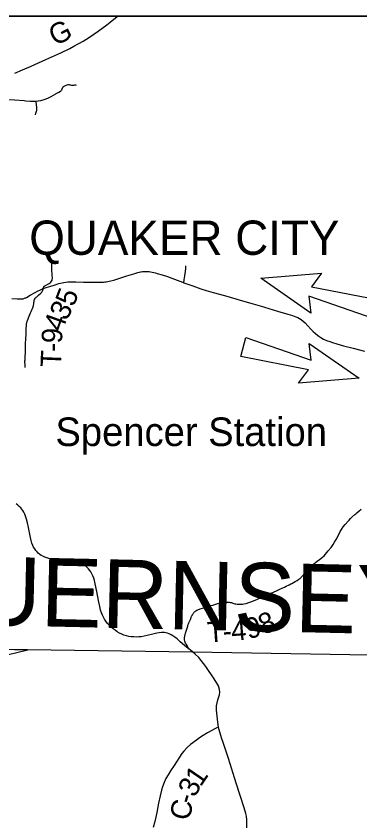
# Model space of a CAD drawing. Extents: x 0 to 191, y 0 to 55.
# Drawn here: x 22.317 to 23.744, y 16.621 to 19.97 of the extents above; entities that cross this region are included whole.
import ezdxf

# ---------------------------------------------------------------- set-up
doc = ezdxf.new("R2010")
doc.units = 0
for name, color, linetype in [('GM_X_City_Street', 7, 'Continuous'), ('GM_X_Corporation_Text', 7, 'Continuous'), ('GM_X_County_Road', 7, 'Continuous'), ('GM_X_County_Road_Text', 7, 'Continuous'), ('GM_X_County_Text', 7, 'Continuous'), ('GM_X_State_Route', 7, 'Continuous'), ('GM_X_Township_Road', 7, 'Continuous'), ('GM_X_Township_Road_Text', 7, 'Continuous'), ('GM_X_Township_Text', 7, 'Continuous'), ('GM_X_Unincorporated_Text', 7, 'Continuous'), ('SH_Data', 7, 'Continuous'), ('SH_Text', 7, 'Continuous')]:
    doc.layers.add(name, color=color, linetype=linetype)

msp = doc.modelspace()

# ---------------------------------------------------------------- linework, layer by layer
at = {"layer": 'GM_X_City_Street'}
msp.add_lwpolyline([(22.2141, 19.6236), (22.2365, 19.6249), (22.2533, 19.6256), (22.2682, 19.6254), (22.2849, 19.6246), (22.3108, 19.6227), (22.3498, 19.6196), (22.358, 19.6188)], dxfattribs=at)
at = {"layer": 'GM_X_County_Road'}
for points in [[(22.3122, 19.7339), (22.343, 19.7472), (22.3788, 19.763), (22.4403, 19.7899), (22.5022, 19.818), (22.5393, 19.8357), (22.5567, 19.8446), (22.5771, 19.8557), (22.5956, 19.8666), (22.617, 19.88), (22.6394, 19.895), (22.657, 19.9073), (22.693, 19.9338), (22.7077, 19.9453), (22.7359, 19.9683), (22.7377, 19.9697)], [(23.1576, 17.0203), (23.1495, 17.0188), (23.1422, 17.0155), (23.1291, 17.0082), (23.1111, 16.9978), (23.0935, 16.9874), (23.0788, 16.9782), (23.0653, 16.9684), (23.0401, 16.9499), (23.0265, 16.9374), (23.0136, 16.9228), (23.0049, 16.9124), (22.9725, 16.8626), (22.9582, 16.8413), (22.9475, 16.8242), (22.9389, 16.8084), (22.9315, 16.7919), (22.9247, 16.7742), (22.9205, 16.7604), (22.9144, 16.7366), (22.9084, 16.7061), (22.9056, 16.6912), (22.9009, 16.6684), (22.8921, 16.6305), (22.886, 16.6058)]]:
    msp.add_lwpolyline(points, dxfattribs=at)
at = {"layer": 'GM_X_State_Route'}
for points in [[(22.3405, 18.798), (22.3423, 18.7981), (22.3456, 18.7983), (22.3492, 18.7991), (22.3522, 18.8001), (22.3552, 18.8013), (22.3577, 18.8025), (22.3598, 18.8037), (22.3752, 18.8127), (22.3955, 18.8242), (22.4054, 18.8294), (22.4181, 18.8354), (22.4293, 18.84), (22.4416, 18.8444), (22.4611, 18.8507), (22.4744, 18.8549), (22.4788, 18.8563), (22.4939, 18.8607), (22.5075, 18.8643), (22.5153, 18.866), (22.5231, 18.867), (22.5311, 18.8677), (22.54, 18.868), (22.5643, 18.8678), (22.596, 18.8669), (22.6053, 18.8667), (22.622, 18.8665), (22.6554, 18.8664), (22.6739, 18.8669), (22.6799, 18.8672), (22.6859, 18.8677), (22.6911, 18.8683), (22.6978, 18.8694), (22.7037, 18.8706), (22.7095, 18.8718), (22.723, 18.8754), (22.7435, 18.8815), (22.7771, 18.8925), (22.8055, 18.9016), (22.8217, 18.9063), (22.8273, 18.9078), (22.8326, 18.909), (22.8367, 18.9098), (22.841, 18.9105), (22.844, 18.9109), (22.8476, 18.9112), (22.8517, 18.9115), (22.8561, 18.9115), (22.8595, 18.9114), (22.8645, 18.9111), (22.8692, 18.9106), (22.8748, 18.9097), (22.8816, 18.9084), (22.8886, 18.9068), (22.8956, 18.9052), (22.9031, 18.9031), (22.9228, 18.8972), (22.9449, 18.8899), (22.9634, 18.8833), (23.007, 18.8669), (23.0132, 18.8647), (23.0509, 18.8511), (23.0842, 18.8394), (23.1055, 18.8326), (23.1342, 18.8244), (23.1817, 18.8109), (23.2291, 18.797), (23.2372, 18.7947), (23.291, 18.7794), (23.3304, 18.7681), (23.4019, 18.747), (23.4449, 18.7344), (23.4645, 18.7282), (23.4777, 18.7235), (23.4864, 18.7198), (23.4931, 18.7163), (23.5004, 18.712), (23.5087, 18.7057), (23.517, 18.6981), (23.5284, 18.6857), (23.5408, 18.6718), (23.5499, 18.6625), (23.5593, 18.6536), (23.5679, 18.6466), (23.5731, 18.6428), (23.5817, 18.6373), (23.593, 18.6311), (23.6056, 18.6252), (23.6185, 18.6201), (23.6299, 18.6161), (23.6486, 18.6105), (23.6756, 18.6032), (23.7163, 18.5929), (23.7633, 18.5812)], [(22.2987, 18.7985), (22.3219, 18.798), (22.334, 18.7979), (22.3383, 18.7979), (22.3405, 18.798)], [(23.0333, 17.3466), (23.0311, 17.3482), (23.0159, 17.3607), (22.9983, 17.376), (22.985, 17.3876), (22.9763, 17.3944), (22.968, 17.4002), (22.9601, 17.405), (22.9527, 17.4087), (22.9459, 17.4114), (22.9388, 17.4133), (22.9326, 17.4142), (22.9271, 17.4145), (22.9198, 17.4144), (22.9106, 17.4133), (22.9007, 17.4115), (22.8844, 17.4075), (22.8609, 17.4015), (22.8481, 17.3988), (22.836, 17.3969), (22.8257, 17.3959), (22.8164, 17.3955), (22.8051, 17.3958), (22.7948, 17.3967), (22.7855, 17.3981), (22.7746, 17.4007), (22.7647, 17.4039), (22.7552, 17.4077), (22.7458, 17.4122), (22.7369, 17.4172), (22.7275, 17.4234), (22.7192, 17.4296), (22.7121, 17.4357), (22.7042, 17.4436), (22.6967, 17.452), (22.6892, 17.4616), (22.684, 17.4694), (22.6792, 17.4775), (22.6751, 17.4859), (22.671, 17.4965), (22.6677, 17.5072), (22.6642, 17.5218), (22.6593, 17.5465), (22.6521, 17.584), (22.6457, 17.6159), (22.6423, 17.6294), (22.639, 17.64), (22.6353, 17.6495), (22.6313, 17.6578), (22.6268, 17.6658), (22.6227, 17.6719), (22.6181, 17.6776), (22.6117, 17.6842), (22.6048, 17.6902), (22.5974, 17.6957), (22.5896, 17.7007), (22.5815, 17.705), (22.5739, 17.7084), (22.5653, 17.7115), (22.5564, 17.7138), (22.5464, 17.7154), (22.5335, 17.7163), (22.5084, 17.7171), (22.4813, 17.7176), (22.472, 17.7181), (22.4617, 17.7194), (22.4525, 17.7212), (22.4443, 17.7235), (22.4364, 17.7265), (22.4278, 17.7304), (22.4212, 17.7341), (22.415, 17.7383), (22.4091, 17.7432), (22.4038, 17.7485), (22.3989, 17.7543), (22.394, 17.7613), (22.3897, 17.7686), (22.3864, 17.7754), (22.3826, 17.785), (22.3792, 17.7958), (22.3762, 17.8086), (22.3681, 17.8497), (22.3638, 17.8688), (22.3598, 17.884), (22.3559, 17.8964), (22.3526, 17.905), (22.3491, 17.9125), (22.3449, 17.9196), (22.3407, 17.9256), (22.3361, 17.9313), (22.3303, 17.9372), (22.3241, 17.9426), (22.3166, 17.9479)], [(23.0493, 17.3339), (23.0407, 17.3409), (23.0333, 17.3466)], [(23.2752, 16.6045), (23.2743, 16.6375), (23.2731, 16.6523), (23.2708, 16.6643), (23.2642, 16.6876), (23.2308, 16.79), (23.1984, 16.8921), (23.178, 16.954), (23.1701, 16.9771), (23.1576, 17.0203), (23.153, 17.0546), (23.1489, 17.0928), (23.1486, 17.1097), (23.1512, 17.123), (23.1546, 17.1349), (23.1606, 17.1563), (23.1621, 17.1667), (23.1613, 17.1773), (23.1569, 17.1932), (23.139, 17.2226), (23.1039, 17.2727), (23.0755, 17.3102), (23.0604, 17.3238), (23.0493, 17.3339)]]:
    msp.add_lwpolyline(points, dxfattribs=at)
at = {"layer": 'GM_X_Township_Road'}
msp.add_line((22.1898, 17.2995), (22.3651, 17.3426), dxfattribs=at)
for points in [[(22.399, 19.617), (22.4021, 19.6172), (22.4084, 19.6182), (22.4193, 19.6206), (22.4328, 19.6242), (22.4416, 19.6272), (22.4511, 19.6312), (22.4618, 19.6368), (22.4814, 19.6477), (22.4839, 19.649), (22.4945, 19.6547), (22.5015, 19.6584), (22.5035, 19.6601), (22.505, 19.6623), (22.5063, 19.6647), (22.5077, 19.6677), (22.5083, 19.6692), (22.509, 19.6707), (22.5098, 19.6723), (22.5107, 19.6738), (22.5117, 19.6752), (22.5128, 19.6765), (22.5141, 19.6776), (22.517, 19.6792), (22.5218, 19.6815), (22.5251, 19.6831), (22.5294, 19.6849), (22.5331, 19.6857), (22.5358, 19.6857), (22.5395, 19.6853), (22.543, 19.6845), (22.5465, 19.6838), (22.5511, 19.6835), (22.5567, 19.6841), (22.5613, 19.6847), (22.564, 19.6847), (22.5666, 19.6839)], [(22.358, 19.6188), (22.3754, 19.6173), (22.3864, 19.6168), (22.3947, 19.6168), (22.399, 19.617)], [(22.3971, 19.561), (22.3991, 19.5671), (22.4006, 19.5719), (22.4018, 19.576), (22.4024, 19.5781), (22.4026, 19.5794), (22.4028, 19.5805), (22.4029, 19.5818), (22.403, 19.5831), (22.403, 19.5848), (22.403, 19.5861), (22.403, 19.5877), (22.4029, 19.5895), (22.4027, 19.5926), (22.4024, 19.5954), (22.4022, 19.5972), (22.402, 19.5991), (22.4017, 19.6016), (22.4014, 19.6035), (22.401, 19.6061), (22.4006, 19.6084), (22.4002, 19.6105), (22.3997, 19.613), (22.399, 19.617)], [(22.4293, 18.84), (22.4296, 18.8425), (22.4304, 18.8449), (22.4317, 18.8475), (22.4327, 18.849), (22.4341, 18.8506), (22.4351, 18.8515), (22.4362, 18.8522), (22.4392, 18.8536), (22.4493, 18.8579), (22.4541, 18.8606), (22.4585, 18.8641), (22.4617, 18.8674), (22.4645, 18.8712), (22.4661, 18.8745), (22.4671, 18.878), (22.4676, 18.8836), (22.4673, 18.8938), (22.4657, 18.9225), (22.4649, 18.9419), (22.464, 18.9511), (22.4634, 18.9556), (22.4621, 18.9611), (22.46, 18.9672), (22.4575, 18.9742), (22.4566, 18.9787)], [(23.0132, 18.8647), (23.0149, 18.876), (23.0175, 18.8936), (23.0199, 18.9113), (23.0216, 18.9233), (23.0219, 18.9262), (23.0218, 18.9289), (23.0214, 18.9336), (23.0212, 18.9345)], [(22.3541, 18.5133), (22.3541, 18.5179), (22.354, 18.5233), (22.3539, 18.5258), (22.3539, 18.5285), (22.3538, 18.5313), (22.3537, 18.534), (22.3536, 18.5368), (22.3537, 18.5408), (22.3539, 18.5442), (22.3544, 18.5516), (22.3549, 18.5609), (22.3556, 18.571), (22.3561, 18.5839), (22.3563, 18.5887), (22.3564, 18.594), (22.3563, 18.5987), (22.3563, 18.6042), (22.3564, 18.6079), (22.3564, 18.6099), (22.3576, 18.6348), (22.3581, 18.6469), (22.3585, 18.6581), (22.3587, 18.6618), (22.359, 18.6747), (22.3597, 18.6877), (22.3601, 18.6912), (22.3607, 18.695), (22.3612, 18.6978), (22.3615, 18.6991), (22.3618, 18.7005), (22.362, 18.7014), (22.3625, 18.7031), (22.3634, 18.7057), (22.3639, 18.7075), (22.371, 18.7258), (22.3768, 18.7395), (22.3795, 18.7454), (22.3823, 18.7523), (22.3847, 18.7582), (22.3875, 18.7651), (22.3882, 18.7673), (22.3889, 18.7693), (22.3894, 18.771), (22.3898, 18.7727), (22.3903, 18.7756), (22.3909, 18.78), (22.3912, 18.7845), (22.3914, 18.7859), (22.3915, 18.7875), (22.3917, 18.7891), (22.392, 18.7908), (22.3922, 18.7919), (22.3925, 18.793), (22.3929, 18.794), (22.3933, 18.7951), (22.394, 18.7967), (22.395, 18.7984), (22.3961, 18.7999), (22.3972, 18.8013), (22.3981, 18.8022), (22.3988, 18.8029), (22.3997, 18.8038), (22.4004, 18.8045), (22.4026, 18.8063), (22.4045, 18.8079), (22.4118, 18.8139), (22.4174, 18.8187), (22.4206, 18.8221), (22.4221, 18.8239), (22.4233, 18.8258), (22.4254, 18.8295), (22.4272, 18.8328), (22.4283, 18.8351), (22.4288, 18.8361), (22.4291, 18.8372), (22.4293, 18.8385), (22.4293, 18.84)], [(23.0333, 17.3466), (23.0303, 17.3533), (23.0289, 17.3561), (23.0266, 17.3603), (23.0239, 17.3649), (23.0203, 17.3703), (23.0182, 17.3745), (23.0166, 17.3788), (23.0158, 17.3834), (23.0157, 17.3859), (23.0158, 17.389), (23.016, 17.3916), (23.0164, 17.3945), (23.0171, 17.3981), (23.0179, 17.4018), (23.0188, 17.4051), (23.0204, 17.4111), (23.0216, 17.4157), (23.0226, 17.4194), (23.0238, 17.4237), (23.0249, 17.4276), (23.0265, 17.4328), (23.0279, 17.4369), (23.0292, 17.4412), (23.0304, 17.4446), (23.0324, 17.4498), (23.0344, 17.4549), (23.0375, 17.4627), (23.0402, 17.4686), (23.0419, 17.4729), (23.0436, 17.477), (23.0455, 17.4815), (23.0474, 17.485), (23.0494, 17.489), (23.0512, 17.4916), (23.0529, 17.4944), (23.0548, 17.4969), (23.0571, 17.4993), (23.0598, 17.5018), (23.0627, 17.5041), (23.0667, 17.5064), (23.0717, 17.5089), (23.0804, 17.5122), (23.1, 17.5183), (23.1196, 17.5242), (23.1258, 17.526), (23.133, 17.5281), (23.1542, 17.5349), (23.1641, 17.5378), (23.169, 17.5389), (23.1722, 17.5394), (23.1751, 17.5398), (23.1794, 17.5401), (23.1837, 17.5404), (23.1885, 17.5405), (23.1946, 17.5405), (23.1981, 17.5403), (23.2019, 17.54), (23.2061, 17.5393), (23.2104, 17.5382), (23.2132, 17.5373), (23.217, 17.5361), (23.2249, 17.5337), (23.2291, 17.5325), (23.2339, 17.5316), (23.2408, 17.5311), (23.248, 17.5311), (23.2561, 17.5317), (23.2624, 17.5328), (23.2713, 17.5351), (23.2829, 17.5387), (23.2951, 17.5432), (23.3183, 17.553), (23.3336, 17.5598), (23.3541, 17.5686), (23.371, 17.5757), (23.3744, 17.5772), (23.3777, 17.5787), (23.382, 17.5806), (23.3853, 17.5821), (23.3879, 17.5832), (23.3912, 17.5847), (23.3946, 17.5862), (23.398, 17.5877), (23.4039, 17.5903), (23.4114, 17.5937), (23.4238, 17.5994), (23.4313, 17.6028), (23.4377, 17.6059), (23.4503, 17.6123), (23.457, 17.6155), (23.4619, 17.6178), (23.4687, 17.6214), (23.4755, 17.6255), (23.4837, 17.6303), (23.4909, 17.6351), (23.4957, 17.6387), (23.4997, 17.6423), (23.5019, 17.6444), (23.5032, 17.6459), (23.5043, 17.6474), (23.5054, 17.6486), (23.5068, 17.6503), (23.508, 17.6518), (23.5092, 17.6535), (23.5108, 17.6555), (23.5147, 17.6601), (23.5183, 17.6642), (23.5207, 17.6665), (23.5229, 17.6692), (23.5267, 17.6731), (23.5313, 17.6776), (23.5363, 17.6831), (23.5443, 17.6908), (23.5491, 17.6954), (23.5533, 17.699), (23.5671, 17.7098), (23.5767, 17.7173), (23.5891, 17.7271), (23.5953, 17.7327), (23.6017, 17.7395), (23.6125, 17.7522), (23.624, 17.7669), (23.6328, 17.7789), (23.6389, 17.7882), (23.646, 17.8002), (23.6585, 17.824), (23.6625, 17.8324), (23.6647, 17.8365), (23.6676, 17.8412), (23.6748, 17.8519), (23.6822, 17.8614), (23.6951, 17.8759), (23.6988, 17.8801), (23.7051, 17.8868), (23.711, 17.8926), (23.7225, 17.9032), (23.7267, 17.9069), (23.7316, 17.911), (23.7394, 17.9174), (23.7487, 17.9251)]]:
    msp.add_lwpolyline(points, dxfattribs=at)
at = {"layer": 'GM_X_Township_Text'}
for points in [[(19.2489, 17.3861), (20.0055, 17.3808), (20.0362, 17.3813), (20.2027, 17.3788), (21.3441, 17.3595), (21.3834, 17.3632), (22.3108, 17.344), (22.3648, 17.3434), (23.049, 17.3347), (24.4376, 17.3111), (25.6416, 17.2846), (26.1168, 17.2826), (26.2142, 17.2788), (26.341, 17.2747), (26.4349, 17.2743), (26.7662, 17.2696), (26.8925, 17.2684), (26.895, 17.4224), (26.8961, 17.4889), (26.8962, 17.4941), (26.9355, 19.0171), (26.9454, 19.9697)], [(26.9454, 19.9697), (19.2489, 19.9697), (19.2489, 17.3861)]]:
    msp.add_lwpolyline(points, dxfattribs=at)
at = {"layer": 'SH_Data'}
msp.add_line((19.2489, 19.9697), (29.4489, 19.9697), dxfattribs=at)
at = {"layer": 'SH_Text'}
for p, q in [((23.3321, 18.8832), (23.584, 18.9037)), ((23.584, 18.9037), (23.5427, 18.8477)), ((23.5396, 18.7389), (23.3321, 18.8832)), ((23.5427, 18.8477), (23.824, 18.793)), ((23.8028, 18.7143), (23.5322, 18.8082)), ((23.5322, 18.8082), (23.5396, 18.7389)), ((23.2495, 18.5585), (23.2703, 18.637)), ((23.2703, 18.637), (23.5414, 18.5435)), ((23.5414, 18.5435), (23.5336, 18.6127)), ((23.5336, 18.6127), (23.7415, 18.4683)), ((23.5307, 18.5037), (23.2495, 18.5585)), ((23.4897, 18.4478), (23.5307, 18.5037)), ((23.7415, 18.4683), (23.4897, 18.4478))]:
    msp.add_line(p, q, dxfattribs=at)

# ---------------------------------------------------------------- texts
at = {"layer": 'GM_X_Corporation_Text'}
msp.add_text('QUAKER CITY', height=0.142045, rotation=0, dxfattribs=at).set_placement((22.3714, 18.9801))
at = {"layer": 'GM_X_County_Road_Text'}
for s, rotation, p in [('G', 26.9234, (22.4795, 19.8444)), ('1', 55.6662, (23.0824, 16.7713)), ('3', 61.9826, (23.059, 16.727)), ('C', 77.8924, (23.036, 16.6311)), ('-', 72.5426, (23.0501, 16.6975))]:
    msp.add_text(s, height=0.0852, rotation=rotation, dxfattribs=at).set_placement(p)
at = {"layer": 'GM_X_County_Text'}
msp.add_text('GUERNSEY COUNTY', height=0.284091, rotation=358.7038, dxfattribs=at).set_placement((21.8471, 17.453))
at = {"layer": 'GM_X_Township_Road_Text'}
for s, rotation, p in [('5', 69.2873, (22.5563, 18.7617)), ('3', 60.7134, (22.5248, 18.7033)), ('4', 70.2419, (22.5086, 18.6573)), ('9', 86.7927, (22.5069, 18.6112)), ('-', 87.603, (22.5055, 18.5766)), ('T', 87.7794, (22.503, 18.513)), ('9', 14.0921, (23.2801, 17.3863)), ('8', 22.4005, (23.3438, 17.4033)), ('T', 4.1885, (23.1134, 17.3724)), ('4', 4.4909, (23.2124, 17.3796)), ('-', 4.2457, (23.1771, 17.377))]:
    msp.add_text(s, height=0.0852, rotation=rotation, dxfattribs=at).set_placement(p)
at = {"layer": 'GM_X_Unincorporated_Text'}
msp.add_text('Spencer Station', height=0.118466, rotation=0, dxfattribs=at).set_placement((22.4801, 18.1873))

doc.saveas('drawing.dxf')
